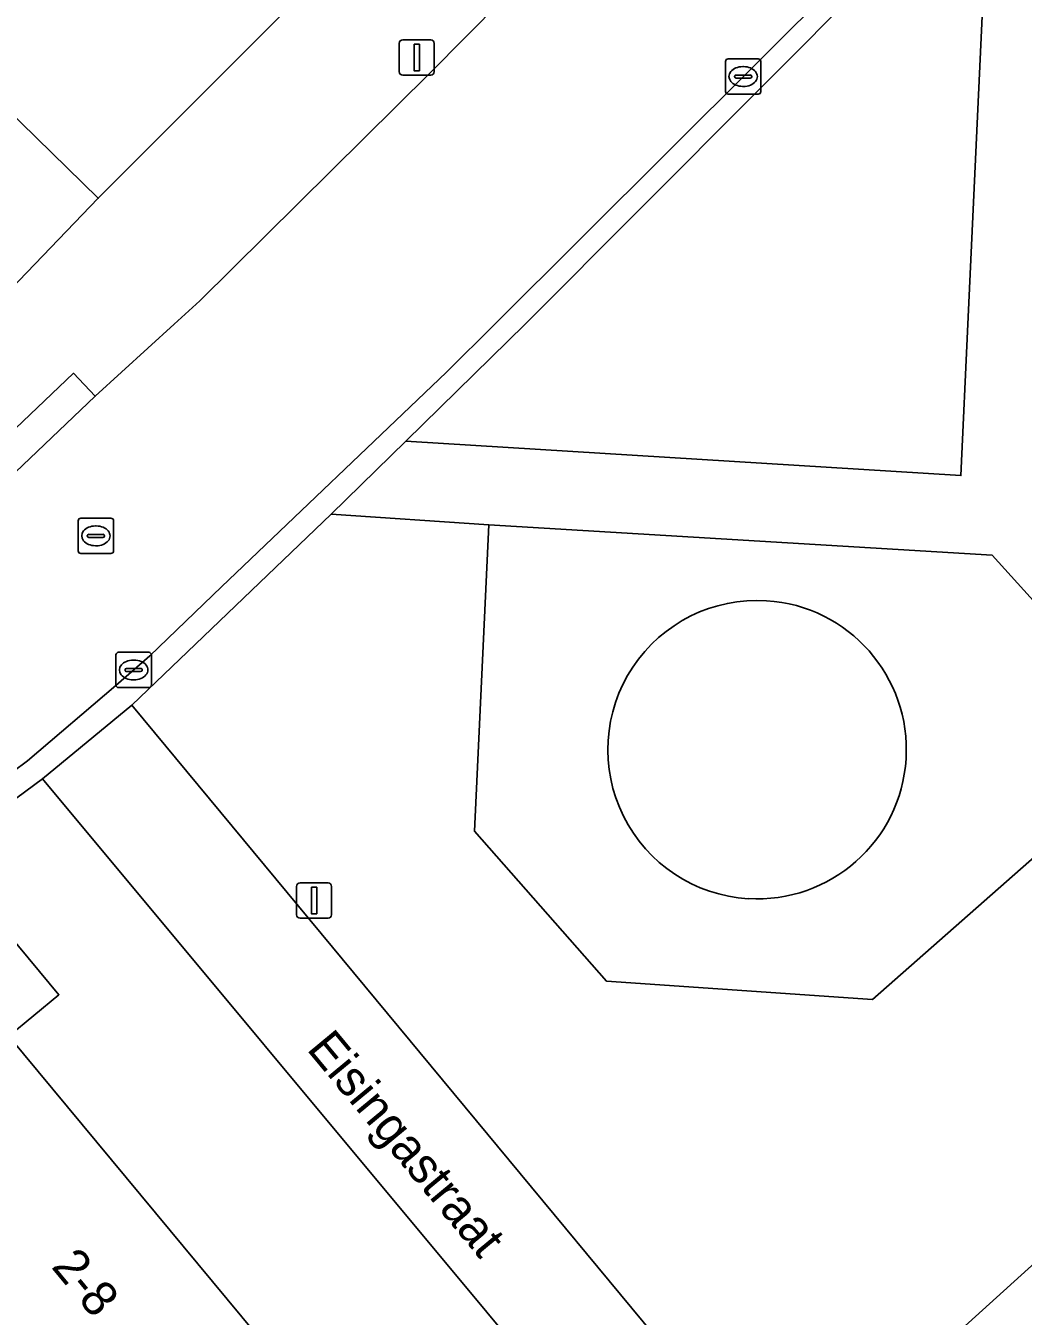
# Model space of a CAD drawing. Extents: x 159888 to 160761, y 384031 to 384750.
# Drawn here: x 160361.15 to 160389.33, y 384221.95 to 384258.44 of the extents above; entities that cross this region are included whole.
import ezdxf

# ---------------------------------------------------------------- set-up
doc = ezdxf.new("R2010")
doc.units = 0
for name, color, linetype in [('IMGEO_Erf', 7, 'Continuous'), ('IMGEO_Groenvoorziening', 7, 'Continuous'), ('IMGEO_Kolk', 7, 'Continuous'), ('IMGEO_Lichtmast', 7, 'Continuous'), ('IMGEO_Openbare_ruimte_label', 7, 'Continuous'), ('IMGEO_Pand', 7, 'Continuous'), ('IMGEO_Pand_nummerreeks', 7, 'Continuous'), ('IMGEO_Rijbaan_lokaal_open', 7, 'Continuous'), ('IMGEO_Rioolput', 7, 'Continuous'), ('IMGEO_Voetpad_halfverhard', 7, 'Continuous'), ('IMGEO_Voetpad_open', 7, 'Continuous')]:
    doc.layers.add(name, color=color, linetype=linetype)

msp = doc.modelspace()

# ---------------------------------------------------------------- linework, layer by layer
at = {"layer": 'IMGEO_Erf'}
for points in [[(160407.134, 384312.362), (160404.095, 384316.885), (160401.57, 384314.532), (160372.039, 384285.135), (160362.772, 384285.007), (160362.837, 384279.095), (160351.699, 384267.85), (160345.439, 384274.748), (160345.355, 384284.72), (160341.199, 384284.583), (160337.275, 384280.219), (160336.483, 384279.562), (160360.504, 384250.764), (160363.191, 384253.558), (160355.746, 384260.844), (160365.773, 384270.9), (160375.799, 384280.956), (160385.826, 384291.012), (160395.852, 384301.068), (160405.753, 384310.998)], [(160415.894, 384247.195), (160418.994, 384250), (160426.423, 384256.722), (160436.74, 384266.058), (160437.684, 384267.073), (160432.866, 384274.257), (160406.309, 384250), (160394.332, 384239.06), (160393.278, 384238.132), (160385.071, 384230.903), (160377.553, 384231.423), (160373.824, 384235.664), (160374.226, 384244.326), (160369.777, 384244.623), (160364.144, 384239.222), (160389.244, 384208.933), (160391.374, 384210.83), (160384.306, 384218.612), (160394.835, 384228.14), (160405.365, 384237.667)], [(160346.64, 384226.054), (160368.445, 384194.271), (160386.728, 384206.983), (160361.616, 384237.146)], [(160370.151, 384218.433), (160379.522, 384207.146), (160380.867, 384208.263), (160382.336, 384206.493), (160374.996, 384200.397), (160373.52, 384202.174), (160373.901, 384202.49), (160364.535, 384213.771), (160355.17, 384225.051), (160354.854, 384224.788), (160353.319, 384226.637), (160360.666, 384232.739), (160362.079, 384231.038), (160360.663, 384229.862)]]:
    msp.add_lwpolyline(points, close=True, dxfattribs=at)
at = {"layer": 'IMGEO_Groenvoorziening'}
msp.add_lwpolyline([(160388.378, 384263.174), (160375.258, 384250), (160371.882, 384246.688), (160387.57, 384245.716), (160387.768, 384250)], close=True, dxfattribs=at)
for centre, start, end in [((160381.815, 384237.967), 86.4077, 266.4616), ((160381.807, 384237.968), 266.5665, 86.3029)]:
    msp.add_arc(centre, 4.221, start, end, dxfattribs=at)
at = {"layer": 'IMGEO_Kolk'}
for p, q in [((160380.916, 384256.575), (160380.916, 384257.427)), ((160380.991, 384257.501), (160381.843, 384257.501)), ((160381.404, 384257.281), (160381.429, 384257.281)), ((160381.917, 384257.427), (160381.917, 384256.575)), ((160381.175, 384256.995), (160381.175, 384257.007)), ((160381.613, 384256.958), (160381.215, 384256.958)), ((160381.218, 384257.044), (160381.616, 384257.044)), ((160381.659, 384257.007), (160381.659, 384256.995)), ((160381.843, 384256.501), (160380.991, 384256.501)), ((160381.427, 384256.721), (160381.402, 384256.721)), ((160363.693, 384239.796), (160363.693, 384240.648)), ((160363.768, 384240.722), (160364.62, 384240.722)), ((160364.181, 384240.502), (160364.206, 384240.502)), ((160364.694, 384240.648), (160364.694, 384239.796)), ((160363.952, 384240.216), (160363.952, 384240.228)), ((160364.39, 384240.179), (160363.992, 384240.179)), ((160363.995, 384240.265), (160364.393, 384240.265)), ((160364.436, 384240.228), (160364.436, 384240.216)), ((160364.62, 384239.722), (160363.768, 384239.722)), ((160364.204, 384239.942), (160364.179, 384239.942))]:
    msp.add_line(p, q, dxfattribs=at)
for points in [[(160380.916, 384256.575), (160380.916, 384257.427)], [(160380.991, 384257.501), (160381.843, 384257.501)], [(160381.917, 384257.427), (160381.917, 384256.575)], [(160381.843, 384256.501), (160380.991, 384256.501)], [(160363.693, 384239.796), (160363.693, 384240.648)], [(160363.768, 384240.722), (160364.62, 384240.722)], [(160364.694, 384240.648), (160364.694, 384239.796)], [(160364.62, 384239.722), (160363.768, 384239.722)]]:
    msp.add_lwpolyline(points, dxfattribs=at)
for centre, radius, start, end in [((160380.993, 384257.425), 0.0765, 91.552, 178.448), ((160380.993, 384257.425), 0.0765, 91.552, 178.448), ((160381.841, 384257.425), 0.0765, 1.552, 88.448), ((160381.841, 384257.425), 0.0765, 1.552, 88.448), ((160381.215, 384257.004), 0.0403, 85.8775, 175.7526), ((160381.212, 384256.994), 0.0366, 178.938, 274.7102), ((160381.616, 384257.001), 0.043, 264.8664, 352.4533), ((160381.62, 384257.006), 0.0386, 1.7309, 96.639), ((160380.993, 384256.577), 0.0765, 181.552, 268.448), ((160380.993, 384256.577), 0.0765, 181.552, 268.448), ((160381.841, 384256.577), 0.0765, 271.552, 358.448), ((160381.841, 384256.577), 0.0765, 271.552, 358.448), ((160363.77, 384240.646), 0.0765, 91.552, 178.448), ((160363.77, 384240.646), 0.0765, 91.552, 178.448), ((160364.618, 384240.646), 0.0765, 1.552, 88.448), ((160364.618, 384240.646), 0.0765, 1.552, 88.448), ((160363.992, 384240.225), 0.0403, 85.8775, 175.7526), ((160363.989, 384240.215), 0.0366, 178.938, 274.7102), ((160364.393, 384240.222), 0.043, 264.8664, 352.4533), ((160364.397, 384240.227), 0.0386, 1.7309, 96.639), ((160363.77, 384239.798), 0.0765, 181.552, 268.448), ((160363.77, 384239.798), 0.0765, 181.552, 268.448), ((160364.618, 384239.798), 0.0765, 271.552, 358.448), ((160364.618, 384239.798), 0.0765, 271.552, 358.448)]:
    msp.add_arc(centre, radius, start, end, dxfattribs=at)
for centre, major_axis, ratio, start_param, end_param in [((160381.403, 384257.001), (-0.387, 0.002), 0.722429, 4.712389, 7.853982), ((160381.428, 384257.001), (-0.39, 0.002), 0.717154, 1.570796, 4.712389), ((160364.18, 384240.222), (-0.387, 0.002), 0.722429, 4.712389, 7.853982), ((160364.205, 384240.222), (-0.39, 0.002), 0.717154, 1.570796, 4.712389)]:
    msp.add_ellipse(centre, major_axis=major_axis, ratio=ratio, start_param=start_param, end_param=end_param, dxfattribs=at)
at = {"layer": 'IMGEO_Lichtmast'}
for p, q in [((160371.698, 384257.139), (160371.698, 384257.939)), ((160371.698, 384257.939), (160371.698, 384257.139)), ((160371.798, 384258.039), (160372.588, 384258.039)), ((160372.588, 384258.039), (160371.798, 384258.039)), ((160372.688, 384257.939), (160372.688, 384257.139)), ((160372.688, 384257.139), (160372.688, 384257.939)), ((160372.588, 384257.039), (160371.798, 384257.039)), ((160371.798, 384257.039), (160372.588, 384257.039)), ((160368.897, 384234.201), (160369.687, 384234.201)), ((160369.687, 384234.201), (160368.897, 384234.201)), ((160368.797, 384233.301), (160368.797, 384234.101)), ((160368.797, 384234.101), (160368.797, 384233.301)), ((160369.787, 384234.101), (160369.787, 384233.301)), ((160369.787, 384233.301), (160369.787, 384234.101)), ((160369.687, 384233.201), (160368.897, 384233.201)), ((160368.897, 384233.201), (160369.687, 384233.201))]:
    msp.add_line(p, q, dxfattribs=at)
for points in [[(160372.118, 384257.914), (160372.268, 384257.914), (160372.268, 384257.164), (160372.118, 384257.164), (160372.118, 384257.914)], [(160369.217, 384234.076), (160369.367, 384234.076), (160369.367, 384233.326), (160369.217, 384233.326), (160369.217, 384234.076)]]:
    msp.add_lwpolyline(points, dxfattribs=at)
for centre, start, end in [((160371.798, 384257.939), 90, 180), ((160371.798, 384257.939), 90, 180), ((160372.588, 384257.939), 0, 90), ((160372.588, 384257.939), 360, 90), ((160371.798, 384257.139), 180, 270), ((160371.798, 384257.139), 180, 270), ((160372.588, 384257.139), 270, 0), ((160372.588, 384257.139), 270, 0), ((160368.897, 384234.101), 90, 180), ((160368.897, 384234.101), 90, 180), ((160369.687, 384234.101), 0, 90), ((160369.687, 384234.101), 360, 90), ((160368.897, 384233.301), 180, 270), ((160368.897, 384233.301), 180, 270), ((160369.687, 384233.301), 270, 0), ((160369.687, 384233.301), 270, 0)]:
    msp.add_arc(centre, 0.1, start, end, dxfattribs=at)
at = {"layer": 'IMGEO_Pand'}
for points in [[(160373.224, 384263.607), (160365.773, 384270.9), (160355.746, 384260.844), (160363.191, 384253.558)], [(160364.535, 384213.771), (160370.151, 384218.433), (160360.663, 384229.862), (160362.079, 384231.038), (160360.666, 384232.739), (160353.319, 384226.637), (160354.854, 384224.788), (160355.17, 384225.051)], [(160394.835, 384228.14), (160384.306, 384218.612), (160391.374, 384210.83), (160401.898, 384220.364)]]:
    msp.add_lwpolyline(points, close=True, dxfattribs=at)
at = {"layer": 'IMGEO_Rijbaan_lokaal_open'}
for points in [[(160422.932, 384294.34), (160417.91, 384301.776), (160415.801, 384300.405), (160412.696, 384297.247), (160409.504, 384293.847), (160396.973, 384281.372), (160379.726, 384264.338), (160372.559, 384257.094), (160366.063, 384250.659), (160365.342, 384250), (160363.109, 384247.959), (160360.237, 384245.231), (160359.808, 384244.824), (160358.837, 384243.977), (160356.862, 384242.381), (160355.12, 384241.215), (160350.961, 384238.084), (160345.716, 384234.364), (160345.542, 384234.231)], [(160344.158, 384231.267), (160343.475, 384230.828), (160346.326, 384226.816), (160346.553, 384226.989), (160354.699, 384232.863), (160360.784, 384237.351), (160361.189, 384237.649), (160363.689, 384239.781), (160364.647, 384240.62), (160366.673, 384242.576), (160373.037, 384248.641), (160374.399, 384250), (160384.224, 384259.805), (160390.609, 384266.27), (160401.354, 384277.085), (160418.41, 384294.276)]]:
    msp.add_lwpolyline(points, dxfattribs=at)
at = {"layer": 'IMGEO_Rioolput'}
for p, q in [((160362.625, 384243.587), (160362.625, 384244.439)), ((160362.7, 384244.513), (160363.552, 384244.513)), ((160363.626, 384244.439), (160363.626, 384243.587)), ((160362.927, 384244.056), (160363.325, 384244.056)), ((160363.113, 384244.293), (160363.138, 384244.293)), ((160362.884, 384244.007), (160362.884, 384244.019)), ((160363.322, 384243.97), (160362.924, 384243.97)), ((160363.136, 384243.733), (160363.111, 384243.733)), ((160363.368, 384244.019), (160363.368, 384244.007)), ((160363.552, 384243.513), (160362.7, 384243.513))]:
    msp.add_line(p, q, dxfattribs=at)
for points in [[(160362.625, 384243.587), (160362.625, 384244.439)], [(160362.7, 384244.513), (160363.552, 384244.513)], [(160363.626, 384244.439), (160363.626, 384243.587)], [(160363.552, 384243.513), (160362.7, 384243.513)]]:
    msp.add_lwpolyline(points, dxfattribs=at)
for centre, radius, start, end in [((160362.702, 384244.437), 0.0765, 91.552, 178.448), ((160362.702, 384244.437), 0.0765, 91.552, 178.448), ((160363.55, 384244.437), 0.0765, 1.552, 88.448), ((160363.55, 384244.437), 0.0765, 1.552, 88.448), ((160362.924, 384244.016), 0.0403, 85.8775, 175.7526), ((160363.329, 384244.018), 0.0386, 1.7309, 96.639), ((160362.921, 384244.006), 0.0366, 178.938, 274.7102), ((160363.325, 384244.013), 0.043, 264.8664, 352.4533), ((160362.702, 384243.589), 0.0765, 181.552, 268.448), ((160362.702, 384243.589), 0.0765, 181.552, 268.448), ((160363.55, 384243.589), 0.0765, 271.552, 358.448), ((160363.55, 384243.589), 0.0765, 271.552, 358.448)]:
    msp.add_arc(centre, radius, start, end, dxfattribs=at)
for centre, major_axis, ratio, start_param, end_param in [((160363.112, 384244.013), (-0.387, 0.002), 0.722429, 4.712389, 7.853982), ((160363.137, 384244.013), (-0.39, 0.002), 0.717154, 1.570796, 4.712389)]:
    msp.add_ellipse(centre, major_axis=major_axis, ratio=ratio, start_param=start_param, end_param=end_param, dxfattribs=at)
at = {"layer": 'IMGEO_Voetpad_halfverhard'}
for points in [[(160390.241, 384246.234), (160390.406, 384250), (160391.104, 384265.938), (160388.378, 384263.174), (160387.768, 384250), (160387.57, 384245.716), (160371.882, 384246.688), (160369.777, 384244.623), (160374.226, 384244.326), (160388.452, 384243.469), (160393.278, 384238.132), (160394.332, 384239.06), (160406.309, 384250), (160432.866, 384274.257), (160431.422, 384276.411), (160402.528, 384250), (160394.04, 384242.242)], [(160374.226, 384244.326), (160373.824, 384235.664), (160377.553, 384231.423), (160385.071, 384230.903), (160393.278, 384238.132), (160388.452, 384243.469)]]:
    msp.add_lwpolyline(points, close=True, dxfattribs=at)
for centre, start, end in [((160381.815, 384237.967), 86.4077, 266.4616), ((160381.807, 384237.968), 266.5665, 86.3029)]:
    msp.add_arc(centre, 4.221, start, end, dxfattribs=at)
at = {"layer": 'IMGEO_Voetpad_open'}
for points in [[(160412.696, 384297.247), (160415.801, 384300.405), (160413.221, 384303.667), (160403.325, 384293.755), (160393.291, 384283.706), (160383.258, 384273.657), (160373.224, 384263.607), (160363.191, 384253.558), (160360.504, 384250.764), (160358.209, 384248.5), (160357.767, 384248.02), (160354.731, 384245.687), (160340.225, 384235.253), (160343.475, 384230.828), (160344.158, 384231.267)], [(160345.542, 384234.231), (160345.716, 384234.364), (160350.961, 384238.084), (160355.12, 384241.215), (160356.862, 384242.381), (160358.837, 384243.977), (160359.808, 384244.824), (160360.237, 384245.231), (160359.618, 384245.884), (160362.49, 384248.612), (160363.109, 384247.959), (160365.342, 384250), (160366.063, 384250.659), (160372.559, 384257.094), (160379.726, 384264.338), (160396.973, 384281.372), (160409.504, 384293.847), (160412.696, 384297.247)], [(160418.41, 384294.276), (160401.354, 384277.085), (160390.609, 384266.27), (160384.224, 384259.805), (160374.399, 384250), (160373.037, 384248.641), (160366.673, 384242.576), (160364.647, 384240.62), (160363.689, 384239.781), (160361.189, 384237.649), (160360.784, 384237.351), (160354.699, 384232.863), (160346.553, 384226.989), (160346.326, 384226.816), (160346.64, 384226.054), (160361.616, 384237.146), (160364.144, 384239.222), (160369.777, 384244.623), (160371.882, 384246.688), (160375.258, 384250), (160388.378, 384263.174), (160391.104, 384265.938), (160395.281, 384270.172), (160415.176, 384290.342)]]:
    msp.add_lwpolyline(points, dxfattribs=at)
for points in [[(160363.109, 384247.959), (160362.49, 384248.612), (160359.618, 384245.884), (160360.237, 384245.231)], [(160364.144, 384239.222), (160361.616, 384237.146), (160386.728, 384206.983), (160389.244, 384208.933)]]:
    msp.add_lwpolyline(points, close=True, dxfattribs=at)

# ---------------------------------------------------------------- texts
at = {"layer": 'IMGEO_Openbare_ruimte_label'}
msp.add_text('Eisingastraat', height=1, rotation=309.6442, dxfattribs=at).set_placement((160369.06, 384229.496))
at = {"layer": 'IMGEO_Pand_nummerreeks'}
msp.add_text('2-8', height=1, rotation=309.5642, dxfattribs=at).set_placement((160361.844, 384223.34))

doc.saveas('drawing.dxf')
